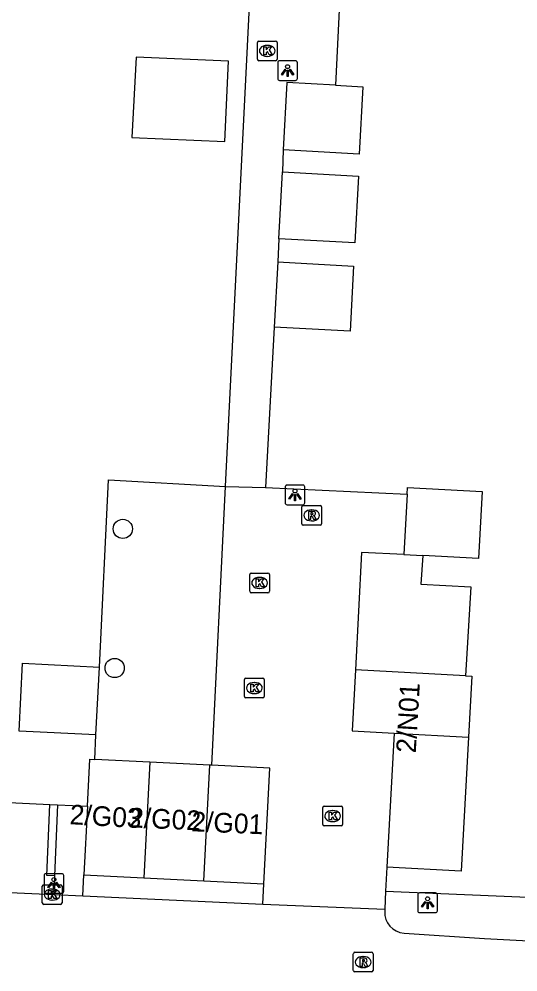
# Model space of a CAD drawing. Extents: x 162990 to 165007, y 383433 to 384336.
# Drawn here: x 164653.64 to 164678.95, y 383750.21 to 383798.57 of the extents above; entities that cross this region are included whole.
import ezdxf

# ---------------------------------------------------------------- set-up
doc = ezdxf.new("R2010")
doc.units = 0
for name, color, linetype in [('IMGEO_Boom', 7, 'Continuous'), ('IMGEO_Groenvoorziening', 7, 'Continuous'), ('IMGEO_Kolk', 7, 'Continuous'), ('IMGEO_Lichtpunt', 7, 'Continuous'), ('IMGEO_Muur', 7, 'Continuous'), ('IMGEO_Pand', 7, 'Continuous'), ('IMGEO_Pand_nummerreeks', 7, 'Continuous'), ('IMGEO_Parkeervlak_open', 7, 'Continuous'), ('IMGEO_Rijbaan_lokaal_open', 7, 'Continuous'), ('IMGEO_Rioolput', 7, 'Continuous'), ('IMGEO_Voetpad_open', 7, 'Continuous')]:
    doc.layers.add(name, color=color, linetype=linetype)

msp = doc.modelspace()

# ---------------------------------------------------------------- linework, layer by layer
at = {"layer": 'IMGEO_Boom'}
for centre in [(164658.9, 383772.694), (164658.487, 383765.632)]:
    msp.add_circle(centre, 0.489, dxfattribs=at)
at = {"layer": 'IMGEO_Groenvoorziening'}
msp.add_lwpolyline([(164672.235, 383754.311), (164680.654, 383753.942)], dxfattribs=at)
at = {"layer": 'IMGEO_Kolk'}
for p, q in [((164665.728, 383796.532), (164665.728, 383797.384)), ((164665.803, 383797.458), (164666.655, 383797.458)), ((164666.216, 383797.238), (164666.241, 383797.238)), ((164666.729, 383797.384), (164666.729, 383796.532)), ((164666.239, 383796.678), (164666.214, 383796.678)), ((164666.655, 383796.458), (164665.803, 383796.458)), ((164665.414, 383770.451), (164666.266, 383770.451)), ((164665.339, 383769.525), (164665.339, 383770.377)), ((164665.827, 383770.231), (164665.852, 383770.231)), ((164666.34, 383770.377), (164666.34, 383769.525)), ((164666.266, 383769.451), (164665.414, 383769.451)), ((164665.85, 383769.671), (164665.825, 383769.671)), ((164665.148, 383765.116), (164666, 383765.116)), ((164665.073, 383764.19), (164665.073, 383765.042)), ((164665.561, 383764.896), (164665.586, 383764.896)), ((164666.074, 383765.042), (164666.074, 383764.19)), ((164666, 383764.116), (164665.148, 383764.116)), ((164665.584, 383764.336), (164665.559, 383764.336)), ((164669.045, 383757.693), (164669.045, 383758.545)), ((164669.12, 383758.619), (164669.972, 383758.619)), ((164669.533, 383758.399), (164669.558, 383758.399)), ((164670.046, 383758.545), (164670.046, 383757.693)), ((164669.556, 383757.839), (164669.531, 383757.839)), ((164669.972, 383757.619), (164669.12, 383757.619)), ((164654.817, 383753.707), (164654.817, 383754.559)), ((164654.892, 383754.633), (164655.744, 383754.633)), ((164655.818, 383754.559), (164655.818, 383753.707)), ((164655.305, 383754.413), (164655.33, 383754.413)), ((164655.744, 383753.633), (164654.892, 383753.633)), ((164655.328, 383753.853), (164655.303, 383753.853))]:
    msp.add_line(p, q, dxfattribs=at)
for points in [[(164665.728, 383796.532), (164665.728, 383797.384)], [(164665.803, 383797.458), (164666.655, 383797.458)], [(164666.049, 383797.158), (164666.172, 383797.158), (164666.172, 383797.007), (164666.302, 383797.158), (164666.466, 383797.158), (164666.32, 383797.007), (164666.473, 383796.758), (164666.321, 383796.758), (164666.236, 383796.922), (164666.172, 383796.855), (164666.172, 383796.758), (164666.049, 383796.758), (164666.049, 383797.158)], [(164666.729, 383797.384), (164666.729, 383796.532)], [(164666.655, 383796.458), (164665.803, 383796.458)], [(164665.414, 383770.451), (164666.266, 383770.451)], [(164665.339, 383769.525), (164665.339, 383770.377)], [(164665.66, 383770.151), (164665.783, 383770.151), (164665.783, 383770), (164665.913, 383770.151), (164666.077, 383770.151), (164665.931, 383770), (164666.084, 383769.751), (164665.932, 383769.751), (164665.847, 383769.915), (164665.783, 383769.848), (164665.783, 383769.751), (164665.66, 383769.751), (164665.66, 383770.151)], [(164666.34, 383770.377), (164666.34, 383769.525)], [(164666.266, 383769.451), (164665.414, 383769.451)], [(164665.148, 383765.116), (164666, 383765.116)], [(164665.073, 383764.19), (164665.073, 383765.042)], [(164665.394, 383764.816), (164665.517, 383764.816), (164665.517, 383764.665), (164665.647, 383764.816), (164665.811, 383764.816), (164665.665, 383764.665), (164665.818, 383764.416), (164665.666, 383764.416), (164665.581, 383764.58), (164665.517, 383764.513), (164665.517, 383764.416), (164665.394, 383764.416), (164665.394, 383764.816)], [(164666.074, 383765.042), (164666.074, 383764.19)], [(164666, 383764.116), (164665.148, 383764.116)], [(164669.045, 383757.693), (164669.045, 383758.545)], [(164669.12, 383758.619), (164669.972, 383758.619)], [(164669.366, 383758.319), (164669.489, 383758.319), (164669.489, 383758.168), (164669.619, 383758.319), (164669.783, 383758.319), (164669.637, 383758.168), (164669.79, 383757.919), (164669.638, 383757.919), (164669.553, 383758.083), (164669.489, 383758.016), (164669.489, 383757.919), (164669.366, 383757.919), (164669.366, 383758.319)], [(164670.046, 383758.545), (164670.046, 383757.693)], [(164669.972, 383757.619), (164669.12, 383757.619)], [(164654.817, 383753.707), (164654.817, 383754.559)], [(164654.892, 383754.633), (164655.744, 383754.633)], [(164655.818, 383754.559), (164655.818, 383753.707)], [(164655.138, 383754.333), (164655.261, 383754.333), (164655.261, 383754.182), (164655.391, 383754.333), (164655.555, 383754.333), (164655.409, 383754.182), (164655.562, 383753.933), (164655.41, 383753.933), (164655.325, 383754.097), (164655.261, 383754.03), (164655.261, 383753.933), (164655.138, 383753.933), (164655.138, 383754.333)], [(164655.744, 383753.633), (164654.892, 383753.633)]]:
    msp.add_lwpolyline(points, dxfattribs=at)
for centre, start, end in [((164665.805, 383797.382), 91.552, 178.448), ((164665.805, 383797.382), 91.552, 178.448), ((164666.653, 383797.382), 1.552, 88.448), ((164666.653, 383797.382), 1.552, 88.448), ((164665.805, 383796.534), 181.552, 268.448), ((164665.805, 383796.534), 181.552, 268.448), ((164666.653, 383796.534), 271.552, 358.448), ((164666.653, 383796.534), 271.552, 358.448), ((164665.416, 383770.375), 91.552, 178.448), ((164665.416, 383770.375), 91.552, 178.448), ((164666.264, 383770.375), 1.552, 88.448), ((164666.264, 383770.375), 1.552, 88.448), ((164665.416, 383769.527), 181.552, 268.448), ((164665.416, 383769.527), 181.552, 268.448), ((164666.264, 383769.527), 271.552, 358.448), ((164666.264, 383769.527), 271.552, 358.448), ((164665.15, 383765.04), 91.552, 178.448), ((164665.15, 383765.04), 91.552, 178.448), ((164665.998, 383765.04), 1.552, 88.448), ((164665.998, 383765.04), 1.552, 88.448), ((164665.15, 383764.192), 181.552, 268.448), ((164665.15, 383764.192), 181.552, 268.448), ((164665.998, 383764.192), 271.552, 358.448), ((164665.998, 383764.192), 271.552, 358.448), ((164669.122, 383758.543), 91.552, 178.448), ((164669.122, 383758.543), 91.552, 178.448), ((164669.97, 383758.543), 1.552, 88.448), ((164669.97, 383758.543), 1.552, 88.448), ((164669.122, 383757.695), 181.552, 268.448), ((164669.122, 383757.695), 181.552, 268.448), ((164669.97, 383757.695), 271.552, 358.448), ((164669.97, 383757.695), 271.552, 358.448), ((164654.894, 383754.557), 91.552, 178.448), ((164654.894, 383754.557), 91.552, 178.448), ((164655.742, 383754.557), 1.552, 88.448), ((164655.742, 383754.557), 1.552, 88.448), ((164654.894, 383753.709), 181.552, 268.448), ((164654.894, 383753.709), 181.552, 268.448), ((164655.742, 383753.709), 271.552, 358.448), ((164655.742, 383753.709), 271.552, 358.448)]:
    msp.add_arc(centre, 0.0765, start, end, dxfattribs=at)
for centre, major_axis, ratio, start_param, end_param in [((164666.215, 383796.958), (-0.387, 0.002), 0.722429, 4.712389, 7.853982), ((164666.24, 383796.958), (-0.39, 0.002), 0.717154, 1.570796, 4.712389), ((164665.826, 383769.951), (-0.387, 0.002), 0.722429, 4.712389, 7.853982), ((164665.851, 383769.951), (-0.39, 0.002), 0.717154, 1.570796, 4.712389), ((164665.56, 383764.616), (-0.387, 0.002), 0.722429, 4.712389, 7.853982), ((164665.585, 383764.616), (-0.39, 0.002), 0.717154, 1.570796, 4.712389), ((164669.532, 383758.119), (-0.387, 0.002), 0.722429, 4.712389, 7.853982), ((164669.557, 383758.119), (-0.39, 0.002), 0.717154, 1.570796, 4.712389), ((164655.304, 383754.133), (-0.387, 0.002), 0.722429, 4.712389, 7.853982), ((164655.329, 383754.133), (-0.39, 0.002), 0.717154, 1.570796, 4.712389)]:
    msp.add_ellipse(centre, major_axis=major_axis, ratio=ratio, start_param=start_param, end_param=end_param, dxfattribs=at)
at = {"layer": 'IMGEO_Lichtpunt'}
for p, q in [((164666.76, 383796.358), (164666.76, 383795.551)), ((164666.76, 383796.358), (164666.76, 383795.551)), ((164667.662, 383796.453), (164666.854, 383796.453)), ((164667.662, 383796.453), (164666.854, 383796.453)), ((164667.756, 383795.551), (164667.756, 383796.358)), ((164667.756, 383795.551), (164667.756, 383796.358)), ((164666.854, 383795.457), (164667.662, 383795.457)), ((164666.854, 383795.457), (164667.662, 383795.457)), ((164667.137, 383774.821), (164667.137, 383774.014)), ((164667.137, 383774.821), (164667.137, 383774.014)), ((164668.039, 383774.916), (164667.231, 383774.916)), ((164668.039, 383774.916), (164667.231, 383774.916)), ((164668.133, 383774.014), (164668.133, 383774.821)), ((164668.133, 383774.014), (164668.133, 383774.821)), ((164667.231, 383773.92), (164668.039, 383773.92)), ((164667.231, 383773.92), (164668.039, 383773.92)), ((164654.905, 383755.098), (164654.905, 383754.291)), ((164654.905, 383755.098), (164654.905, 383754.291)), ((164655.807, 383755.193), (164654.999, 383755.193)), ((164655.807, 383755.193), (164654.999, 383755.193)), ((164655.901, 383754.291), (164655.901, 383755.098)), ((164655.901, 383754.291), (164655.901, 383755.098)), ((164654.999, 383754.197), (164655.807, 383754.197)), ((164654.999, 383754.197), (164655.807, 383754.197)), ((164673.864, 383754.12), (164673.864, 383753.313)), ((164673.864, 383754.12), (164673.864, 383753.313)), ((164674.766, 383754.215), (164673.958, 383754.215)), ((164674.766, 383754.215), (164673.958, 383754.215)), ((164674.86, 383753.313), (164674.86, 383754.12)), ((164674.86, 383753.313), (164674.86, 383754.12)), ((164673.958, 383753.219), (164674.766, 383753.219)), ((164673.958, 383753.219), (164674.766, 383753.219))]:
    msp.add_line(p, q, dxfattribs=at)
for points in [[(164667.134, 383796.022), (164667.173, 383795.994), (164666.985, 383795.732), (164666.947, 383795.759), (164667.134, 383796.022)], [(164667.236, 383795.974), (164667.283, 383795.974), (164667.283, 383795.652), (164667.236, 383795.652), (164667.236, 383795.974)], [(164667.346, 383795.994), (164667.384, 383796.021), (164667.571, 383795.759), (164667.532, 383795.731), (164667.346, 383795.994)], [(164667.511, 383774.485), (164667.55, 383774.457), (164667.362, 383774.195), (164667.324, 383774.222), (164667.511, 383774.485)], [(164667.613, 383774.437), (164667.66, 383774.437), (164667.66, 383774.115), (164667.613, 383774.115), (164667.613, 383774.437)], [(164667.723, 383774.457), (164667.761, 383774.484), (164667.948, 383774.222), (164667.909, 383774.194), (164667.723, 383774.457)], [(164655.279, 383754.762), (164655.318, 383754.734), (164655.13, 383754.472), (164655.092, 383754.499), (164655.279, 383754.762)], [(164655.381, 383754.714), (164655.428, 383754.714), (164655.428, 383754.392), (164655.381, 383754.392), (164655.381, 383754.714)], [(164655.491, 383754.734), (164655.529, 383754.761), (164655.716, 383754.499), (164655.677, 383754.471), (164655.491, 383754.734)], [(164674.238, 383753.784), (164674.277, 383753.756), (164674.089, 383753.494), (164674.051, 383753.521), (164674.238, 383753.784)], [(164674.34, 383753.736), (164674.387, 383753.736), (164674.387, 383753.414), (164674.34, 383753.414), (164674.34, 383753.736)], [(164674.45, 383753.756), (164674.488, 383753.783), (164674.675, 383753.521), (164674.636, 383753.493), (164674.45, 383753.756)]]:
    msp.add_lwpolyline(points, dxfattribs=at)
for centre in [(164667.259, 383796.156), (164667.636, 383774.619), (164655.404, 383754.896), (164674.363, 383753.918)]:
    msp.add_circle(centre, 0.0994, dxfattribs=at)
for centre, start, end in [((164666.854, 383796.358), 90, 180), ((164666.854, 383796.358), 90, 180), ((164667.662, 383796.358), 0, 90), ((164667.662, 383796.358), 0, 90), ((164666.854, 383795.551), 180, 270), ((164666.854, 383795.551), 180, 270), ((164667.662, 383795.551), 270, 0), ((164667.662, 383795.551), 270, 360), ((164667.231, 383774.821), 90, 180), ((164667.231, 383774.821), 90, 180), ((164668.039, 383774.821), 0, 90), ((164668.039, 383774.821), 0, 90), ((164667.231, 383774.014), 180, 270), ((164667.231, 383774.014), 180, 270), ((164668.039, 383774.014), 270, 0), ((164668.039, 383774.014), 270, 360), ((164654.999, 383755.098), 90, 180), ((164654.999, 383755.098), 90, 180), ((164655.807, 383755.098), 0, 90), ((164655.807, 383755.098), 0, 90), ((164654.999, 383754.291), 180, 270), ((164654.999, 383754.291), 180, 270), ((164655.807, 383754.291), 270, 0), ((164655.807, 383754.291), 270, 360), ((164673.958, 383754.12), 90, 180), ((164673.958, 383754.12), 90, 180), ((164674.766, 383754.12), 0, 90), ((164674.766, 383754.12), 0, 90), ((164673.958, 383753.313), 180, 270), ((164673.958, 383753.313), 180, 270), ((164674.766, 383753.313), 270, 0), ((164674.766, 383753.313), 270, 360)]:
    msp.add_arc(centre, 0.0946, start, end, dxfattribs=at)
at = {"layer": 'IMGEO_Muur'}
for points in [[(164655.431, 383755.09), (164655.05, 383755.098), (164655.203, 383758.709)], [(164655.203, 383758.709), (164655.593, 383758.69)], [(164655.593, 383758.69), (164655.431, 383755.09)]]:
    msp.add_lwpolyline(points, dxfattribs=at)
at = {"layer": 'IMGEO_Pand'}
for points in [[(164659.572, 383796.645), (164659.364, 383792.562), (164664.083, 383792.355), (164664.262, 383796.44), (164659.572, 383796.645)], [(164669.693, 383795.214), (164667.219, 383795.351), (164667.03, 383791.933)], [(164669.693, 383795.214), (164671.073, 383795.138), (164670.884, 383791.72), (164667.03, 383791.933)], [(164666.808, 383787.425), (164666.995, 383790.816)], [(164666.995, 383790.816), (164670.855, 383790.603), (164670.668, 383787.212), (164666.808, 383787.425)], [(164666.764, 383786.25), (164666.581, 383782.935)], [(164666.764, 383786.25), (164670.61, 383786.037), (164670.427, 383782.722), (164666.581, 383782.935)], [(164673.324, 383774.455), (164673.343, 383774.801), (164677.126, 383774.592), (164676.938, 383771.183), (164674.125, 383771.338)], [(164673.324, 383774.455), (164673.155, 383771.392)], [(164673.155, 383771.392), (164674.125, 383771.338)], [(164657.538, 383762.235), (164653.645, 383762.431), (164653.818, 383765.873), (164657.71, 383765.677)], [(164657.538, 383762.235), (164657.71, 383765.677)], [(164670.708, 383765.542), (164670.537, 383762.444), (164672.67, 383762.326)], [(164676.289, 383765.233), (164670.708, 383765.542)], [(164676.289, 383765.233), (164676.602, 383765.216), (164676.433, 383762.118)], [(164672.67, 383762.326), (164672.294, 383755.524)], [(164672.67, 383762.326), (164676.433, 383762.118)], [(164676.433, 383762.118), (164676.063, 383755.316), (164672.294, 383755.524)], [(164657.102, 383758.619), (164657.222, 383761.004), (164657.476, 383760.991)], [(164660.266, 383760.851), (164657.476, 383760.991)], [(164660.266, 383760.851), (164659.972, 383754.977)], [(164663.311, 383760.698), (164660.266, 383760.851)], [(164663.016, 383754.824), (164663.311, 383760.698)], [(164663.42, 383760.693), (164663.311, 383760.698)], [(164666.06, 383754.671), (164666.355, 383760.546), (164663.42, 383760.693)], [(164657.102, 383758.619), (164656.927, 383755.13)], [(164656.927, 383755.13), (164659.972, 383754.977)], [(164659.972, 383754.977), (164663.016, 383754.824)], [(164663.016, 383754.824), (164666.06, 383754.671)]]:
    msp.add_lwpolyline(points, dxfattribs=at)
at = {"layer": 'IMGEO_Parkeervlak_open'}
for points in [[(164657.71, 383765.677), (164658.167, 383775.179), (164664.116, 383774.84)], [(164674.125, 383771.338), (164674.016, 383769.886), (164676.556, 383769.756), (164676.289, 383765.233)], [(164657.476, 383760.991), (164657.538, 383762.235)], [(164647.591, 383759.069), (164655.203, 383758.709)]]:
    msp.add_lwpolyline(points, dxfattribs=at)
at = {"layer": 'IMGEO_Rijbaan_lokaal_open'}
for points in [[(164663.42, 383760.693), (164664.116, 383774.84)], [(164664.116, 383774.84), (164666.146, 383774.791)], [(164666.146, 383774.791), (164673.324, 383774.455)], [(164673.155, 383771.392), (164671.011, 383771.497), (164670.708, 383765.542)], [(164672.294, 383755.524), (164672.235, 383754.311)], [(164634.533, 383755.086), (164655.393, 383754.131)], [(164666.009, 383753.645), (164666.06, 383754.671)], [(164655.393, 383754.131), (164656.874, 383754.063)], [(164656.874, 383754.063), (164666.009, 383753.645)], [(164672.235, 383754.311), (164672.19, 383753.385)], [(164666.009, 383753.645), (164672.19, 383753.385)], [(164672.19, 383753.385), (164672.185, 383753.283)], [(164673.169, 383752.177), (164677.257, 383751.898), (164679.492, 383751.79), (164679.582, 383751.785)]]:
    msp.add_lwpolyline(points, dxfattribs=at)
msp.add_arc((164673.237, 383753.228), 1.053, 177.0206, 266.2979, dxfattribs=at)
at = {"layer": 'IMGEO_Rioolput'}
for p, q in [((164667.981, 383772.956), (164667.981, 383773.808)), ((164668.056, 383773.882), (164668.908, 383773.882)), ((164668.982, 383773.808), (164668.982, 383772.956)), ((164668.469, 383773.662), (164668.494, 383773.662)), ((164668.908, 383772.882), (164668.056, 383772.882)), ((164668.492, 383773.102), (164668.467, 383773.102)), ((164670.595, 383750.28), (164670.595, 383751.132)), ((164670.67, 383751.206), (164671.522, 383751.206)), ((164671.596, 383751.132), (164671.596, 383750.28)), ((164671.083, 383750.986), (164671.108, 383750.986)), ((164671.522, 383750.206), (164670.67, 383750.206)), ((164671.106, 383750.426), (164671.081, 383750.426))]:
    msp.add_line(p, q, dxfattribs=at)
for points in [[(164667.981, 383772.956), (164667.981, 383773.808)], [(164668.056, 383773.882), (164668.908, 383773.882)], [(164668.982, 383773.808), (164668.982, 383772.956)], [(164668.57, 383773.58), (164668.318, 383773.582), (164668.318, 383773.182)], [(164668.318, 383773.182), (164668.442, 383773.182), (164668.442, 383773.344), (164668.453, 383773.344)], [(164668.496, 383773.501), (164668.442, 383773.501), (164668.442, 383773.42)], [(164668.442, 383773.42), (164668.494, 383773.42)], [(164668.5, 383773.315), (164668.571, 383773.182), (164668.711, 383773.182), (164668.646, 383773.308)], [(164668.908, 383772.882), (164668.056, 383772.882)], [(164670.595, 383750.28), (164670.595, 383751.132)], [(164670.67, 383751.206), (164671.522, 383751.206)], [(164671.596, 383751.132), (164671.596, 383750.28)], [(164671.184, 383750.904), (164670.932, 383750.906), (164670.932, 383750.506)], [(164670.932, 383750.506), (164671.056, 383750.506), (164671.056, 383750.668), (164671.067, 383750.668)], [(164671.11, 383750.825), (164671.056, 383750.825), (164671.056, 383750.744)], [(164671.056, 383750.744), (164671.108, 383750.744)], [(164671.114, 383750.639), (164671.185, 383750.506), (164671.325, 383750.506), (164671.26, 383750.632)], [(164671.522, 383750.206), (164670.67, 383750.206)]]:
    msp.add_lwpolyline(points, dxfattribs=at)
for centre, radius, start, end in [((164668.058, 383773.806), 0.0765, 91.552, 178.448), ((164668.058, 383773.806), 0.0765, 91.552, 178.448), ((164668.906, 383773.806), 0.0765, 1.552, 88.448), ((164668.906, 383773.806), 0.0765, 1.552, 88.448), ((164668.452, 383773.291), 0.0533, 26.0293, 88.6989), ((164668.478, 383773.609), 0.19, 274.7715, 282.9687), ((164668.502, 383773.405), 0.0964, 77.0061, 93.1865), ((164668.516, 383773.462), 0.0378, 276.6634, 79.6772), ((164668.569, 383773.47), 0.109, 350.3612, 89.416), ((164668.567, 383773.47), 0.112, 277.5842, 350.9817), ((164668.551, 383773.255), 0.108, 29.5134, 73.7905), ((164668.058, 383772.958), 0.0765, 181.552, 268.448), ((164668.058, 383772.958), 0.0765, 181.552, 268.448), ((164668.906, 383772.958), 0.0765, 271.552, 358.448), ((164668.906, 383772.958), 0.0765, 271.552, 358.448), ((164670.672, 383751.13), 0.0765, 91.552, 178.448), ((164670.672, 383751.13), 0.0765, 91.552, 178.448), ((164671.52, 383751.13), 0.0765, 1.552, 88.448), ((164671.52, 383751.13), 0.0765, 1.552, 88.448), ((164671.066, 383750.615), 0.0533, 26.0293, 88.6989), ((164671.092, 383750.933), 0.19, 274.7715, 282.9687), ((164671.116, 383750.729), 0.0964, 77.0061, 93.1865), ((164671.13, 383750.786), 0.0378, 276.6634, 79.6772), ((164671.183, 383750.794), 0.109, 350.3612, 89.416), ((164671.181, 383750.794), 0.112, 277.5842, 350.9817), ((164671.165, 383750.579), 0.108, 29.5134, 73.7905), ((164670.672, 383750.282), 0.0765, 181.552, 268.448), ((164670.672, 383750.282), 0.0765, 181.552, 268.448), ((164671.52, 383750.282), 0.0765, 271.552, 358.448), ((164671.52, 383750.282), 0.0765, 271.552, 358.448)]:
    msp.add_arc(centre, radius, start, end, dxfattribs=at)
for centre, major_axis, ratio, start_param, end_param in [((164668.468, 383773.382), (-0.387, 0.002), 0.722429, 4.712389, 7.853982), ((164668.493, 383773.382), (-0.39, 0.002), 0.717154, 1.570796, 4.712389), ((164671.082, 383750.706), (-0.387, 0.002), 0.722429, 4.712389, 7.853982), ((164671.107, 383750.706), (-0.39, 0.002), 0.717154, 1.570796, 4.712389)]:
    msp.add_ellipse(centre, major_axis=major_axis, ratio=ratio, start_param=start_param, end_param=end_param, dxfattribs=at)
at = {"layer": 'IMGEO_Voetpad_open'}
for points in [[(164664.116, 383774.84), (164665.23, 383797.189), (164665.535, 383803.324), (164667.91, 383803.215), (164669.037, 383827.91)], [(164671.012, 383822.27), (164669.693, 383795.214)], [(164667.03, 383791.933), (164666.995, 383790.816)], [(164666.808, 383787.425), (164666.764, 383786.25)], [(164666.581, 383782.935), (164666.146, 383774.791)], [(164655.593, 383758.69), (164657.102, 383758.619)], [(164655.431, 383755.09), (164655.393, 383754.131)], [(164656.874, 383754.063), (164656.927, 383755.13)]]:
    msp.add_lwpolyline(points, dxfattribs=at)

# ---------------------------------------------------------------- texts
at = {"layer": 'IMGEO_Pand_nummerreeks'}
for s, rotation, p in [('2/N01', 86.5834, (164673.76, 383761.296)), ('2/G03', 356.7527, (164656.187, 383757.707)), ('2/G02', 357.546, (164659.206, 383757.546)), ('2/G01', 357.5283, (164662.363, 383757.349))]:
    msp.add_text(s, height=1, rotation=rotation, dxfattribs=at).set_placement(p)

doc.saveas('drawing.dxf')
